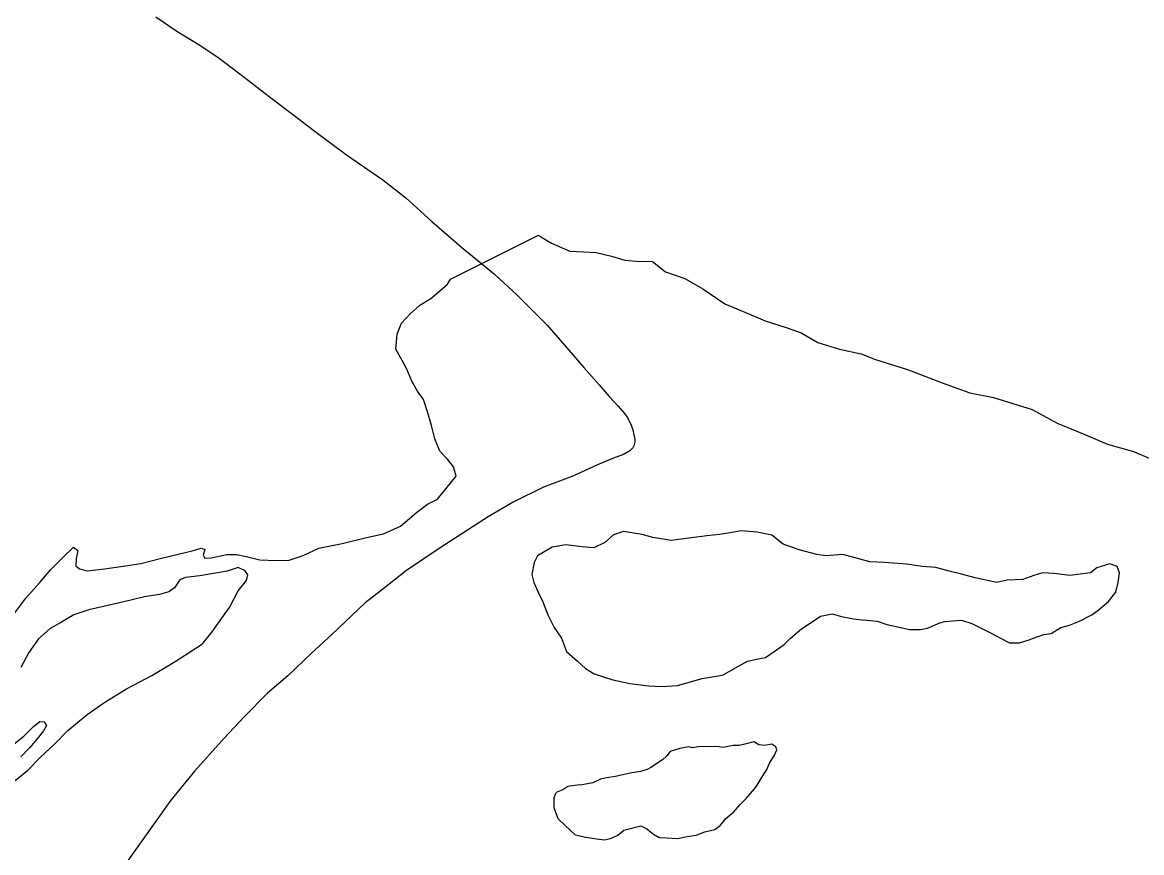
# Model space of a CAD drawing. Extents: x -939622 to -934245, y 1383184 to 1385301.
# Drawn here: x -936275.6 to -936268.29, y 1384626.22 to 1384631.64 of the extents above; entities that cross this region are included whole.
import ezdxf

# ---------------------------------------------------------------- set-up
doc = ezdxf.new("R2010")
doc.units = 0
doc.layers.add('Level 2', color=7, linetype='Continuous')
doc.layers.add('Level 9', color=7, linetype='Continuous')

msp = doc.modelspace()

# ---------------------------------------------------------------- linework, layer by layer
at = {"layer": 'Level 2'}
msp.add_lwpolyline([(-936274.7232, 1384631.6804), (-936274.5871, 1384631.5876), (-936274.448, 1384631.5007), (-936274.318, 1384631.4168), (-936274.1666, 1384631.3016), (-936273.9636, 1384631.1436), (-936273.8304, 1384631.0447), (-936273.691, 1384630.9368), (-936273.4776, 1384630.7789), (-936273.2401, 1384630.6153), (-936273.0901, 1384630.4986), (-936272.9202, 1384630.3431), (-936272.7276, 1384630.1759), (-936272.6322, 1384630.0975), (-936272.5124, 1384629.9985), (-936272.3653, 1384629.8637), (-936272.1678, 1384629.665), (-936272.0262, 1384629.5017), (-936271.9273, 1384629.3889), (-936271.8284, 1384629.276), (-936271.763, 1384629.1988), (-936271.7037, 1384629.1365), (-936271.6733, 1384629.1023), (-936271.6428, 1384629.0622), (-936271.6181, 1384629.0115), (-936271.6088, 1384628.9831), (-936271.6009, 1384628.9502), (-936271.5945, 1384628.9217), (-936271.5943, 1384628.9037), (-936271.6014, 1384628.8781), (-936271.6088, 1384628.8645), (-936271.628, 1384628.8447), (-936271.6682, 1384628.8217), (-936271.7339, 1384628.7969), (-936271.8398, 1384628.7535), (-936271.9993, 1384628.6795), (-936272.1919, 1384628.608), (-936272.3901, 1384628.5095), (-936272.5538, 1384628.4129), (-936272.719, 1384628.3073), (-936272.8737, 1384628.2063), (-936273.0863, 1384628.0625), (-936273.2511, 1384627.9329), (-936273.3566, 1384627.852), (-936273.5744, 1384627.6451), (-936273.7063, 1384627.5219), (-936273.8619, 1384627.3759), (-936273.9939, 1384627.2616), (-936274.1479, 1384627.1051), (-936274.2766, 1384626.9669), (-936274.4689, 1384626.7544), (-936274.6254, 1384626.5618), (-936274.7492, 1384626.3891), (-936274.9039, 1384626.171)], dxfattribs=at)
msp.add_lwpolyline([(-936274.7232, 1384631.6804), (-936274.5871, 1384631.5876), (-936274.448, 1384631.5007), (-936274.318, 1384631.4168), (-936274.1666, 1384631.3016), (-936273.9636, 1384631.1436), (-936273.8304, 1384631.0447), (-936273.691, 1384630.9368), (-936273.4776, 1384630.7789), (-936273.2401, 1384630.6153), (-936273.0901, 1384630.4986), (-936272.9202, 1384630.3431), (-936272.7276, 1384630.1759), (-936272.6322, 1384630.0975), (-936272.5124, 1384629.9985), (-936272.3653, 1384629.8637), (-936272.1678, 1384629.665), (-936272.0262, 1384629.5017), (-936271.9273, 1384629.3889), (-936271.8284, 1384629.276), (-936271.763, 1384629.1988), (-936271.7037, 1384629.1365), (-936271.6733, 1384629.1023), (-936271.6428, 1384629.0622), (-936271.6181, 1384629.0115), (-936271.6088, 1384628.9831), (-936271.6009, 1384628.9502), (-936271.5945, 1384628.9217), (-936271.5943, 1384628.9037), (-936271.6014, 1384628.8781), (-936271.6088, 1384628.8645), (-936271.628, 1384628.8447), (-936271.6682, 1384628.8217), (-936271.7339, 1384628.7969), (-936271.8398, 1384628.7535), (-936271.9993, 1384628.6795), (-936272.1919, 1384628.608), (-936272.3901, 1384628.5095), (-936272.5538, 1384628.4129), (-936272.719, 1384628.3073), (-936272.8737, 1384628.2063), (-936273.0863, 1384628.0625), (-936273.2511, 1384627.9329), (-936273.3566, 1384627.852), (-936273.5744, 1384627.6451), (-936273.7063, 1384627.5219), (-936273.8619, 1384627.3759), (-936273.9939, 1384627.2616), (-936274.1479, 1384627.1051), (-936274.2766, 1384626.9669), (-936274.4689, 1384626.7544), (-936274.6254, 1384626.5618), (-936274.7492, 1384626.3891), (-936274.9039, 1384626.171)], dxfattribs=at)
at = {"layer": 'Level 9'}
for points in [[(-936272.7996, 1384629.9668), (-936272.2246, 1384630.2534)], [(-936272.7996, 1384629.9668), (-936272.2246, 1384630.2534)], [(-936272.2246, 1384630.2534), (-936272.2045, 1384630.2402), (-936272.1387, 1384630.2012), (-936272.019, 1384630.1502), (-936271.9293, 1384630.1442), (-936271.8485, 1384630.1412), (-936271.7469, 1384630.1172), (-936271.6601, 1384630.0902), (-936271.5854, 1384630.0842), (-936271.4807, 1384630.0812), (-936271.3939, 1384630.0152), (-936271.2683, 1384629.9702), (-936271.1517, 1384629.9042)], [(-936272.2246, 1384630.2534), (-936272.2045, 1384630.2402), (-936272.1387, 1384630.2012), (-936272.019, 1384630.1502), (-936271.9293, 1384630.1442), (-936271.8485, 1384630.1412), (-936271.7469, 1384630.1172), (-936271.6601, 1384630.0902), (-936271.5854, 1384630.0842), (-936271.4807, 1384630.0812), (-936271.3939, 1384630.0152), (-936271.2683, 1384629.9702), (-936271.1517, 1384629.9042)], [(-936272.8838, 1384628.5299), (-936272.7612, 1384628.6799), (-936272.7791, 1384628.74), (-936272.818, 1384628.791), (-936272.8688, 1384628.842), (-936272.9017, 1384628.923), (-936272.9226, 1384629.01), (-936272.9495, 1384629.1), (-936272.9764, 1384629.181), (-936273.0153, 1384629.235), (-936273.0511, 1384629.301), (-936273.084, 1384629.379), (-936273.1139, 1384629.436), (-936273.1558, 1384629.508), (-936273.1468, 1384629.607), (-936273.1198, 1384629.679), (-936273.063, 1384629.739), (-936273.0002, 1384629.796), (-936272.9284, 1384629.841), (-936272.8715, 1384629.889), (-936272.8177, 1384629.9341), (-936272.7996, 1384629.9668)], [(-936272.8838, 1384628.5299), (-936272.7612, 1384628.6799), (-936272.7791, 1384628.74), (-936272.818, 1384628.791), (-936272.8688, 1384628.842), (-936272.9017, 1384628.923), (-936272.9226, 1384629.01), (-936272.9495, 1384629.1), (-936272.9764, 1384629.181), (-936273.0153, 1384629.235), (-936273.0511, 1384629.301), (-936273.084, 1384629.379), (-936273.1139, 1384629.436), (-936273.1558, 1384629.508), (-936273.1468, 1384629.607), (-936273.1198, 1384629.679), (-936273.063, 1384629.739), (-936273.0002, 1384629.796), (-936272.9284, 1384629.841), (-936272.8715, 1384629.889), (-936272.8177, 1384629.9341), (-936272.7996, 1384629.9668)], [(-936271.1517, 1384629.9042), (-936271.0081, 1384629.8053), (-936270.8766, 1384629.7513), (-936270.745, 1384629.6943), (-936270.6014, 1384629.6493), (-936270.5087, 1384629.6163), (-936270.401, 1384629.5533), (-936270.2575, 1384629.5083), (-936270.1169, 1384629.4783), (-936270.0242, 1384629.4423), (-936269.8148, 1384629.3763), (-936269.5875, 1384629.2894), (-936269.4081, 1384629.2234), (-936269.2526, 1384629.1934), (-936269.0013, 1384629.1154), (-936268.8368, 1384629.0254), (-936268.7082, 1384628.9744), (-936268.5079, 1384628.8874), (-936268.3374, 1384628.8395), (-936268.2357, 1384628.7975), (-936268.1011, 1384628.7375), (-936267.9396, 1384628.6715)], [(-936271.1517, 1384629.9042), (-936271.0081, 1384629.8053), (-936270.8766, 1384629.7513), (-936270.745, 1384629.6943), (-936270.6014, 1384629.6493), (-936270.5087, 1384629.6163), (-936270.401, 1384629.5533), (-936270.2575, 1384629.5083), (-936270.1169, 1384629.4783), (-936270.0242, 1384629.4423), (-936269.8148, 1384629.3763), (-936269.5875, 1384629.2894), (-936269.4081, 1384629.2234), (-936269.2526, 1384629.1934), (-936269.0013, 1384629.1154), (-936268.8368, 1384629.0254), (-936268.7082, 1384628.9744), (-936268.5079, 1384628.8874), (-936268.3374, 1384628.8395), (-936268.2357, 1384628.7975), (-936268.1011, 1384628.7375), (-936267.9396, 1384628.6715)], [(-936275.4802, 1384627.9836), (-936275.4084, 1384628.0706), (-936275.3306, 1384628.1486), (-936275.2618, 1384628.2146), (-936275.2319, 1384628.1936), (-936275.2439, 1384628.1396), (-936275.2469, 1384628.0946), (-936275.2229, 1384628.0736), (-936275.1721, 1384628.0616), (-936275.0584, 1384628.0736), (-936274.9208, 1384628.0946), (-936274.8221, 1384628.1097), (-936274.6875, 1384628.1427), (-936274.5768, 1384628.1697), (-936274.4871, 1384628.1907), (-936274.4273, 1384628.2087), (-936274.4034, 1384628.1997), (-936274.4153, 1384628.1637), (-936274.4034, 1384628.1427), (-936274.3615, 1384628.1457), (-936274.2598, 1384628.1667), (-936274.197, 1384628.1667), (-936274.1342, 1384628.1547), (-936274.0445, 1384628.1338), (-936273.9398, 1384628.1278), (-936273.853, 1384628.1308), (-936273.7603, 1384628.1608), (-936273.6586, 1384628.2088), (-936273.506, 1384628.2388), (-936273.3475, 1384628.2778), (-936273.2368, 1384628.3019), (-936273.1262, 1384628.3529), (-936273.0214, 1384628.4429), (-936272.9496, 1384628.4969), (-936272.8838, 1384628.5299)], [(-936275.4802, 1384627.9836), (-936275.4084, 1384628.0706), (-936275.3306, 1384628.1486), (-936275.2618, 1384628.2146), (-936275.2319, 1384628.1936), (-936275.2439, 1384628.1396), (-936275.2469, 1384628.0946), (-936275.2229, 1384628.0736), (-936275.1721, 1384628.0616), (-936275.0584, 1384628.0736), (-936274.9208, 1384628.0946), (-936274.8221, 1384628.1097), (-936274.6875, 1384628.1427), (-936274.5768, 1384628.1697), (-936274.4871, 1384628.1907), (-936274.4273, 1384628.2087), (-936274.4034, 1384628.1997), (-936274.4153, 1384628.1637), (-936274.4034, 1384628.1427), (-936274.3615, 1384628.1457), (-936274.2598, 1384628.1667), (-936274.197, 1384628.1667), (-936274.1342, 1384628.1547), (-936274.0445, 1384628.1338), (-936273.9398, 1384628.1278), (-936273.853, 1384628.1308), (-936273.7603, 1384628.1608), (-936273.6586, 1384628.2088), (-936273.506, 1384628.2388), (-936273.3475, 1384628.2778), (-936273.2368, 1384628.3019), (-936273.1262, 1384628.3529), (-936273.0214, 1384628.4429), (-936272.9496, 1384628.4969), (-936272.8838, 1384628.5299)], [(-936272.1961, 1384627.8579), (-936272.1632, 1384627.7739), (-936272.1213, 1384627.6899), (-936272.0735, 1384627.6209), (-936272.0406, 1384627.5339), (-936271.9688, 1384627.4709), (-936271.918, 1384627.4229), (-936271.8612, 1384627.3869), (-936271.7386, 1384627.3479), (-936271.6279, 1384627.3239), (-936271.5053, 1384627.309), (-936271.4185, 1384627.306), (-936271.3168, 1384627.312), (-936271.1553, 1384627.357), (-936271.0386, 1384627.378), (-936271.0177, 1384627.381), (-936270.919, 1384627.438), (-936270.8592, 1384627.471), (-936270.7904, 1384627.4861), (-936270.7425, 1384627.4951), (-936270.6857, 1384627.5341), (-936270.6199, 1384627.5791), (-936270.578, 1384627.6211), (-936270.5062, 1384627.6811), (-936270.4164, 1384627.7411), (-936270.3835, 1384627.7651), (-936270.3057, 1384627.7801), (-936270.2459, 1384627.7621), (-936270.1682, 1384627.7472), (-936270.1113, 1384627.7412), (-936270.0784, 1384627.7382), (-936270.0126, 1384627.7322), (-936269.9498, 1384627.7112), (-936269.8571, 1384627.6902), (-936269.8003, 1384627.6782), (-936269.7285, 1384627.6782), (-936269.6836, 1384627.6872), (-936269.6029, 1384627.7202), (-936269.57, 1384627.7292), (-936269.4623, 1384627.7382), (-936269.3935, 1384627.7172), (-936269.3456, 1384627.6932), (-936269.2769, 1384627.6572), (-936269.235, 1384627.6362), (-936269.2021, 1384627.6182), (-936269.1483, 1384627.5913), (-936269.0825, 1384627.5913), (-936269.0196, 1384627.6093), (-936268.9987, 1384627.6183), (-936268.9239, 1384627.6453), (-936268.8761, 1384627.6513), (-936268.8132, 1384627.6903), (-936268.7564, 1384627.7053), (-936268.6906, 1384627.7323), (-936268.6098, 1384627.7743), (-936268.5709, 1384627.8013), (-936268.5021, 1384627.8614), (-936268.4543, 1384627.9214), (-936268.4393, 1384627.9844), (-936268.4303, 1384628.0474), (-936268.4452, 1384628.0894), (-936268.4931, 1384628.1074), (-936268.5769, 1384628.0804), (-936268.6187, 1384628.0474), (-936268.7533, 1384628.0293), (-936268.858, 1384628.0443), (-936268.9328, 1384628.0473), (-936268.9896, 1384628.0293), (-936269.0614, 1384628.0053), (-936269.1631, 1384627.9993), (-936269.2319, 1384627.9843), (-936269.3725, 1384628.0143), (-936269.4622, 1384628.0383), (-936269.543, 1384628.0593), (-936269.6297, 1384628.0832), (-936269.7164, 1384628.0892), (-936269.8211, 1384628.1042), (-936269.9647, 1384628.1162), (-936270.0604, 1384628.1192), (-936270.2369, 1384628.1672), (-936270.3475, 1384628.1582), (-936270.4073, 1384628.1672), (-936270.521, 1384628.1972), (-936270.6257, 1384628.2361), (-936270.7004, 1384628.2931), (-936270.7961, 1384628.3141), (-936270.9008, 1384628.3231), (-936270.9726, 1384628.3081), (-936271.0414, 1384628.2991), (-936271.1252, 1384628.2901), (-936271.2418, 1384628.2751), (-936271.3585, 1384628.2601), (-936271.4781, 1384628.2781), (-936271.5469, 1384628.299), (-936271.6695, 1384628.317), (-936271.7353, 1384628.296), (-936271.7922, 1384628.245), (-936271.864, 1384628.212), (-936271.9387, 1384628.218), (-936272.0464, 1384628.23), (-936272.1362, 1384628.215)], [(-936272.1961, 1384627.8579), (-936272.1632, 1384627.7739), (-936272.1213, 1384627.6899), (-936272.0735, 1384627.6209), (-936272.0406, 1384627.5339), (-936271.9688, 1384627.4709), (-936271.918, 1384627.4229), (-936271.8612, 1384627.3869), (-936271.7386, 1384627.3479), (-936271.6279, 1384627.3239), (-936271.5053, 1384627.309), (-936271.4185, 1384627.306), (-936271.3168, 1384627.312), (-936271.1553, 1384627.357), (-936271.0386, 1384627.378), (-936271.0177, 1384627.381), (-936270.919, 1384627.438), (-936270.8592, 1384627.471), (-936270.7904, 1384627.4861), (-936270.7425, 1384627.4951), (-936270.6857, 1384627.5341), (-936270.6199, 1384627.5791), (-936270.578, 1384627.6211), (-936270.5062, 1384627.6811), (-936270.4164, 1384627.7411), (-936270.3835, 1384627.7651), (-936270.3057, 1384627.7801), (-936270.2459, 1384627.7621), (-936270.1682, 1384627.7472), (-936270.1113, 1384627.7412), (-936270.0784, 1384627.7382), (-936270.0126, 1384627.7322), (-936269.9498, 1384627.7112), (-936269.8571, 1384627.6902), (-936269.8003, 1384627.6782), (-936269.7285, 1384627.6782), (-936269.6836, 1384627.6872), (-936269.6029, 1384627.7202), (-936269.57, 1384627.7292), (-936269.4623, 1384627.7382), (-936269.3935, 1384627.7172), (-936269.3456, 1384627.6932), (-936269.2769, 1384627.6572), (-936269.235, 1384627.6362), (-936269.2021, 1384627.6182), (-936269.1483, 1384627.5913), (-936269.0825, 1384627.5913), (-936269.0196, 1384627.6093), (-936268.9987, 1384627.6183), (-936268.9239, 1384627.6453), (-936268.8761, 1384627.6513), (-936268.8132, 1384627.6903), (-936268.7564, 1384627.7053), (-936268.6906, 1384627.7323), (-936268.6098, 1384627.7743), (-936268.5709, 1384627.8013), (-936268.5021, 1384627.8614), (-936268.4543, 1384627.9214), (-936268.4393, 1384627.9844), (-936268.4303, 1384628.0474), (-936268.4452, 1384628.0894), (-936268.4931, 1384628.1074), (-936268.5769, 1384628.0804), (-936268.6187, 1384628.0474), (-936268.7533, 1384628.0293), (-936268.858, 1384628.0443), (-936268.9328, 1384628.0473), (-936268.9896, 1384628.0293), (-936269.0614, 1384628.0053), (-936269.1631, 1384627.9993), (-936269.2319, 1384627.9843), (-936269.3725, 1384628.0143), (-936269.4622, 1384628.0383), (-936269.543, 1384628.0593), (-936269.6297, 1384628.0832), (-936269.7164, 1384628.0892), (-936269.8211, 1384628.1042), (-936269.9647, 1384628.1162), (-936270.0604, 1384628.1192), (-936270.2369, 1384628.1672), (-936270.3475, 1384628.1582), (-936270.4073, 1384628.1672), (-936270.521, 1384628.1972), (-936270.6257, 1384628.2361), (-936270.7004, 1384628.2931), (-936270.7961, 1384628.3141), (-936270.9008, 1384628.3231), (-936270.9726, 1384628.3081), (-936271.0414, 1384628.2991), (-936271.1252, 1384628.2901), (-936271.2418, 1384628.2751), (-936271.3585, 1384628.2601), (-936271.4781, 1384628.2781), (-936271.5469, 1384628.299), (-936271.6695, 1384628.317), (-936271.7353, 1384628.296), (-936271.7922, 1384628.245), (-936271.864, 1384628.212), (-936271.9387, 1384628.218), (-936272.0464, 1384628.23), (-936272.1362, 1384628.215)], [(-936272.1362, 1384628.215), (-936272.2319, 1384628.158), (-936272.2528, 1384628.116), (-936272.2678, 1384628.0379), (-936272.2558, 1384627.9839), (-936272.2289, 1384627.9269), (-936272.1961, 1384627.8579)], [(-936272.1362, 1384628.215), (-936272.2319, 1384628.158), (-936272.2528, 1384628.116), (-936272.2678, 1384628.0379), (-936272.2558, 1384627.9839), (-936272.2289, 1384627.9269), (-936272.1961, 1384627.8579)], [(-936275.642, 1384626.6904), (-936275.5612, 1384626.7564), (-936275.4775, 1384626.8435), (-936275.3817, 1384626.9335), (-936275.298, 1384627.0175), (-936275.1723, 1384627.1225), (-936275.0556, 1384627.2035), (-936274.915, 1384627.2906), (-936274.7505, 1384627.3776), (-936274.598, 1384627.4676), (-936274.4933, 1384627.5366), (-936274.4185, 1384627.5847), (-936274.3556, 1384627.6627), (-936274.3108, 1384627.7287), (-936274.2419, 1384627.8217), (-936274.1851, 1384627.9297), (-936274.1312, 1384627.9987), (-936274.1222, 1384628.0347), (-936274.1402, 1384628.0617), (-936274.185, 1384628.0827), (-936274.2568, 1384628.0587), (-936274.4363, 1384628.0287), (-936274.529, 1384628.0167), (-936274.5679, 1384628.0017), (-936274.6008, 1384627.9507), (-936274.6397, 1384627.9237), (-936274.6995, 1384627.9057), (-936274.7983, 1384627.8906), (-936274.9329, 1384627.8576), (-936275.0645, 1384627.8276), (-936275.1602, 1384627.8066), (-936275.2589, 1384627.7736), (-936275.3397, 1384627.7256), (-936275.4145, 1384627.6836), (-936275.4892, 1384627.6175), (-936275.5521, 1384627.5275), (-936275.6059, 1384627.4285)], [(-936275.642, 1384626.6904), (-936275.5612, 1384626.7564), (-936275.4775, 1384626.8435), (-936275.3817, 1384626.9335), (-936275.298, 1384627.0175), (-936275.1723, 1384627.1225), (-936275.0556, 1384627.2035), (-936274.915, 1384627.2906), (-936274.7505, 1384627.3776), (-936274.598, 1384627.4676), (-936274.4933, 1384627.5366), (-936274.4185, 1384627.5847), (-936274.3556, 1384627.6627), (-936274.3108, 1384627.7287), (-936274.2419, 1384627.8217), (-936274.1851, 1384627.9297), (-936274.1312, 1384627.9987), (-936274.1222, 1384628.0347), (-936274.1402, 1384628.0617), (-936274.185, 1384628.0827), (-936274.2568, 1384628.0587), (-936274.4363, 1384628.0287), (-936274.529, 1384628.0167), (-936274.5679, 1384628.0017), (-936274.6008, 1384627.9507), (-936274.6397, 1384627.9237), (-936274.6995, 1384627.9057), (-936274.7983, 1384627.8906), (-936274.9329, 1384627.8576), (-936275.0645, 1384627.8276), (-936275.1602, 1384627.8066), (-936275.2589, 1384627.7736), (-936275.3397, 1384627.7256), (-936275.4145, 1384627.6836), (-936275.4892, 1384627.6175), (-936275.5521, 1384627.5275), (-936275.6059, 1384627.4285)], [(-936275.6776, 1384627.7435), (-936275.5729, 1384627.8816), (-936275.4802, 1384627.9836)], [(-936275.6776, 1384627.7435), (-936275.5729, 1384627.8816), (-936275.4802, 1384627.9836)], [(-936275.6599, 1384626.9215), (-936275.5851, 1384626.9815), (-936275.5223, 1384627.0445), (-936275.4804, 1384627.0775), (-936275.4535, 1384627.0745), (-936275.4385, 1384627.0505), (-936275.4565, 1384627.0145), (-936275.4984, 1384626.9635), (-936275.5492, 1384626.9035), (-936275.6061, 1384626.8464)], [(-936275.6599, 1384626.9215), (-936275.5851, 1384626.9815), (-936275.5223, 1384627.0445), (-936275.4804, 1384627.0775), (-936275.4535, 1384627.0745), (-936275.4385, 1384627.0505), (-936275.4565, 1384627.0145), (-936275.4984, 1384626.9635), (-936275.5492, 1384626.9035), (-936275.6061, 1384626.8464)], [(-936272.1246, 1384626.5738), (-936272.1246, 1384626.5138), (-936272.0977, 1384626.4418), (-936272.0499, 1384626.3968), (-936271.9841, 1384626.3368), (-936271.9153, 1384626.3218), (-936271.8435, 1384626.3098), (-936271.7956, 1384626.3038), (-936271.7538, 1384626.3128), (-936271.7059, 1384626.3338), (-936271.667, 1384626.3669), (-936271.5563, 1384626.3939), (-936271.5175, 1384626.3759), (-936271.4726, 1384626.3399), (-936271.4367, 1384626.3189), (-936271.3859, 1384626.3159), (-936271.3171, 1384626.3129), (-936271.2543, 1384626.3249), (-936271.1944, 1384626.3339), (-936271.1376, 1384626.3549), (-936271.0718, 1384626.3699), (-936271.0359, 1384626.3999), (-936271, 1384626.4419), (-936270.9491, 1384626.4869), (-936270.9072, 1384626.535), (-936270.8684, 1384626.574), (-936270.8145, 1384626.637), (-936270.7965, 1384626.661), (-936270.7636, 1384626.715), (-936270.7337, 1384626.763), (-936270.7128, 1384626.808), (-936270.6858, 1384626.853), (-936270.6679, 1384626.892), (-936270.6739, 1384626.91), (-936270.7008, 1384626.928), (-936270.7456, 1384626.919), (-936270.7845, 1384626.925), (-936270.8174, 1384626.943), (-936270.8683, 1384626.931), (-936270.9131, 1384626.919), (-936270.952, 1384626.919), (-936271.0208, 1384626.907), (-936271.0477, 1384626.91), (-936271.1255, 1384626.913), (-936271.1823, 1384626.91), (-936271.2182, 1384626.904), (-936271.2421, 1384626.91), (-936271.302, 1384626.9009), (-936271.3648, 1384626.8799), (-936271.3857, 1384626.8529), (-936271.4156, 1384626.8259), (-936271.4904, 1384626.7749), (-936271.5144, 1384626.7629), (-936271.5592, 1384626.7509), (-936271.625, 1384626.7389), (-936271.6639, 1384626.7299), (-936271.7208, 1384626.7179), (-936271.7806, 1384626.7089), (-936271.8195, 1384626.6999), (-936271.8703, 1384626.6759), (-936271.9391, 1384626.6638), (-936271.972, 1384626.6608), (-936272.0318, 1384626.6518), (-936272.0647, 1384626.6308), (-936272.1096, 1384626.6128)], [(-936272.1246, 1384626.5738), (-936272.1246, 1384626.5138), (-936272.0977, 1384626.4418), (-936272.0499, 1384626.3968), (-936271.9841, 1384626.3368), (-936271.9153, 1384626.3218), (-936271.8435, 1384626.3098), (-936271.7956, 1384626.3038), (-936271.7538, 1384626.3128), (-936271.7059, 1384626.3338), (-936271.667, 1384626.3669), (-936271.5563, 1384626.3939), (-936271.5175, 1384626.3759), (-936271.4726, 1384626.3399), (-936271.4367, 1384626.3189), (-936271.3859, 1384626.3159), (-936271.3171, 1384626.3129), (-936271.2543, 1384626.3249), (-936271.1944, 1384626.3339), (-936271.1376, 1384626.3549), (-936271.0718, 1384626.3699), (-936271.0359, 1384626.3999), (-936271, 1384626.4419), (-936270.9491, 1384626.4869), (-936270.9072, 1384626.535), (-936270.8684, 1384626.574), (-936270.8145, 1384626.637), (-936270.7965, 1384626.661), (-936270.7636, 1384626.715), (-936270.7337, 1384626.763), (-936270.7128, 1384626.808), (-936270.6858, 1384626.853), (-936270.6679, 1384626.892), (-936270.6739, 1384626.91), (-936270.7008, 1384626.928), (-936270.7456, 1384626.919), (-936270.7845, 1384626.925), (-936270.8174, 1384626.943), (-936270.8683, 1384626.931), (-936270.9131, 1384626.919), (-936270.952, 1384626.919), (-936271.0208, 1384626.907), (-936271.0477, 1384626.91), (-936271.1255, 1384626.913), (-936271.1823, 1384626.91), (-936271.2182, 1384626.904), (-936271.2421, 1384626.91), (-936271.302, 1384626.9009), (-936271.3648, 1384626.8799), (-936271.3857, 1384626.8529), (-936271.4156, 1384626.8259), (-936271.4904, 1384626.7749), (-936271.5144, 1384626.7629), (-936271.5592, 1384626.7509), (-936271.625, 1384626.7389), (-936271.6639, 1384626.7299), (-936271.7208, 1384626.7179), (-936271.7806, 1384626.7089), (-936271.8195, 1384626.6999), (-936271.8703, 1384626.6759), (-936271.9391, 1384626.6638), (-936271.972, 1384626.6608), (-936272.0318, 1384626.6518), (-936272.0647, 1384626.6308), (-936272.1096, 1384626.6128)], [(-936272.1246, 1384626.5738), (-936272.1096, 1384626.6128)], [(-936272.1246, 1384626.5738), (-936272.1096, 1384626.6128)]]:
    msp.add_lwpolyline(points, dxfattribs=at)

doc.saveas('drawing.dxf')
